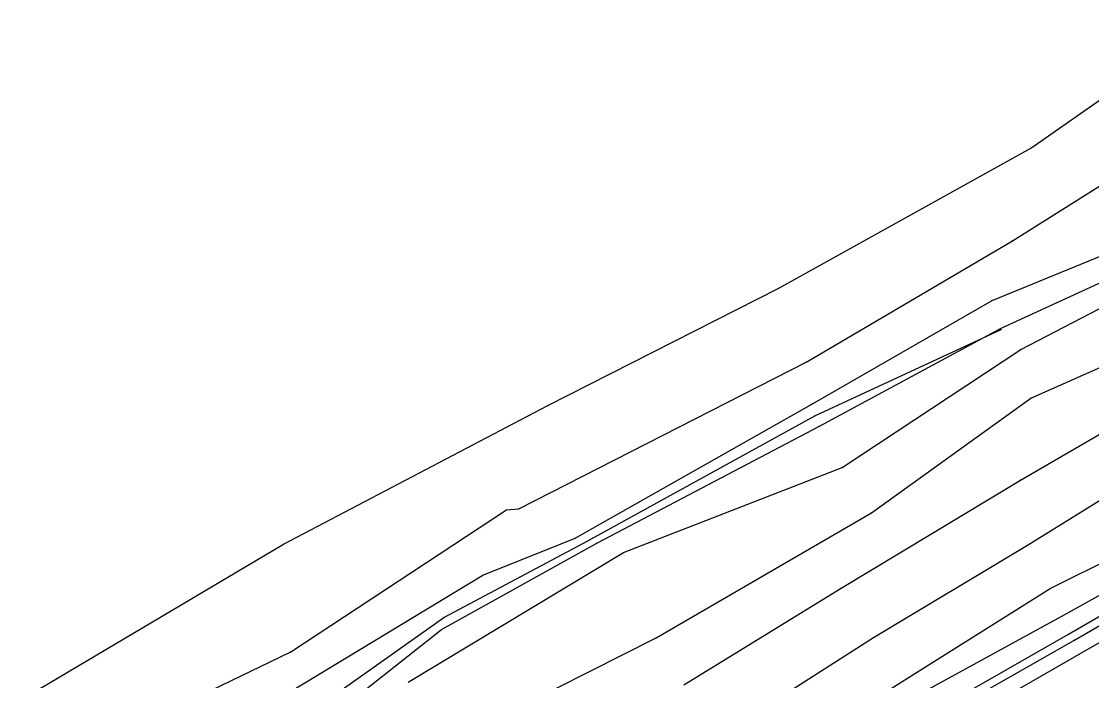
# Model space of a CAD drawing. Extents: x 1419505 to 1434054, y 1956910 to 1968644.
# Drawn here: x 1420192.3 to 1420594.1, y 1957542.8 to 1957790.1 of the extents above; entities that cross this region are included whole.
import ezdxf

# ---------------------------------------------------------------- set-up
doc = ezdxf.new("R2010")
doc.units = 0
for name, color, linetype in [('S_BREAKLINE', 7, 'Continuous'), ('S_DITCHLINE', 7, 'Continuous'), ('S_EDGE_PAVEMENT', 7, 'Continuous'), ('S_GRD_PT_SYM', 7, 'Continuous'), ('S_RDW_PT_SYM', 7, 'Continuous'), ('S_SHOULDER', 7, 'Continuous')]:
    doc.layers.add(name, color=color, linetype=linetype)

msp = doc.modelspace()

# ---------------------------------------------------------------- linework, layer by layer
at = {"layer": 'S_BREAKLINE'}
for p, q in [((1420571.2731, 1957742.5241), (1420639.2325, 1957790.1201)), ((1420564.3636, 1957707.8288), (1420634.7682, 1957752.0597)), ((1420476.653, 1957689.9917), (1420571.2731, 1957742.5241)), ((1420487.1216, 1957662.3969), (1420564.3636, 1957707.8288)), ((1420556.7121, 1957685.4324), (1420605.1263, 1957705.2286)), ((1420389.9914, 1957646.0268), (1420476.653, 1957689.9917)), ((1420567.4698, 1957667.0672), (1420603.5202, 1957685.7924)), ((1420489.2468, 1957646.6669), (1420556.7121, 1957685.4324)), ((1420500.4095, 1957622.6983), (1420567.4698, 1957667.0672)), ((1420379.0887, 1957607.2583), (1420487.1216, 1957662.3969)), ((1420571.2251, 1957648.772), (1420603.5812, 1957663.0639)), ((1420290.752, 1957593.9905), (1420389.9914, 1957646.0268)), ((1420400.219, 1957596.2616), (1420489.2468, 1957646.6669)), ((1420511.5132, 1957605.7812), (1420571.2251, 1957648.772)), ((1420567.3678, 1957618.048), (1420607.7344, 1957641.4435)), ((1420418.3802, 1957590.8533), (1420500.4095, 1957622.6983)), ((1420500.0875, 1957577.4944), (1420567.3678, 1957618.048)), ((1420570.022, 1957593.6544), (1420598.7138, 1957611.3936)), ((1420293.4111, 1957553.6049), (1420374.4644, 1957606.9023)), ((1420374.4644, 1957606.9023), (1420379.0887, 1957607.2583)), ((1420430.621, 1957558.8422), (1420511.5132, 1957605.7812)), ((1420578.5285, 1957577.3094), (1420622.8144, 1957599.4568)), ((1420192.3036, 1957535.6307), (1420290.752, 1957593.9905)), ((1420365.5308, 1957582.2917), (1420400.219, 1957596.2616)), ((1420512.2663, 1957558.9042), (1420570.022, 1957593.6544)), ((1420337.512, 1957542.1811), (1420418.3802, 1957590.8533)), ((1420582.9688, 1957566.8997), (1420629.6118, 1957593.1894)), ((1420585.467, 1957560.2123), (1420631.534, 1957586.927)), ((1420293.3101, 1957538.7059), (1420365.5308, 1957582.2917)), ((1420440.9487, 1957541.147), (1420500.0875, 1957577.4944)), ((1420523.993, 1957543.0132), (1420578.5285, 1957577.3094)), ((1420528.7223, 1957537.3228), (1420582.9688, 1957566.8997)), ((1420336.8469, 1957511.6521), (1420430.621, 1957558.8422)), ((1420453.1484, 1957521.3868), (1420512.2663, 1957558.9042)), ((1420539.463, 1957533.9656), (1420585.467, 1957560.2123)), ((1420207.9006, 1957512.3842), (1420293.4111, 1957553.6049)), ((1420459.9679, 1957502.9656), (1420523.993, 1957543.0132))]:
    msp.add_line(p, q, dxfattribs=at)
at = {"layer": 'S_DITCHLINE'}
for p, q in [((1420559.9023, 1957674.8817), (1420602.9021, 1957694.609)), ((1420490.4839, 1957642.2726), (1420560.1394, 1957674.5797)), ((1420491.967, 1957638.2723), (1420559.9023, 1957674.8817)), ((1420405.0013, 1957595.2705), (1420490.4839, 1957642.2726)), ((1420408.3155, 1957594.3065), (1420491.967, 1957638.2723)), ((1420350.0148, 1957561.9554), (1420408.3155, 1957594.3065)), ((1420350.8378, 1957566.4497), (1420405.0013, 1957595.2705)), ((1420293.3431, 1957525.8091), (1420350.8378, 1957566.4497)), ((1420294.0512, 1957517.8655), (1420350.0148, 1957561.9554))]:
    msp.add_line(p, q, dxfattribs=at)
at = {"layer": 'S_EDGE_PAVEMENT'}
for p, q in [((1420589.4702, 1957552.7048), (1420635.8292, 1957579.3985)), ((1420543.8053, 1957526.5091), (1420589.4702, 1957552.7048))]:
    msp.add_line(p, q, dxfattribs=at)
at = {"layer": 'S_GRD_PT_SYM'}
for points in [[(1420571.2731, 1957742.5241), (1420571.2731, 1957742.5741), (1420571.2731, 1957742.5241), (1420571.2231, 1957742.5241), (1420571.2731, 1957742.5241), (1420571.2731, 1957742.4741), (1420571.2731, 1957742.5241), (1420571.3231, 1957742.5241)], [(1420564.3636, 1957707.8288), (1420564.3636, 1957707.8788), (1420564.3636, 1957707.8288), (1420564.3136, 1957707.8288), (1420564.3636, 1957707.8288), (1420564.3636, 1957707.7788), (1420564.3636, 1957707.8288), (1420564.4136, 1957707.8288)], [(1420476.653, 1957689.9917), (1420476.653, 1957690.0417), (1420476.653, 1957689.9917), (1420476.603, 1957689.9917), (1420476.653, 1957689.9917), (1420476.653, 1957689.9417), (1420476.653, 1957689.9917), (1420476.703, 1957689.9917)], [(1420556.7121, 1957685.4324), (1420556.7121, 1957685.4824), (1420556.7121, 1957685.4324), (1420556.6621, 1957685.4324), (1420556.7121, 1957685.4324), (1420556.7121, 1957685.3824), (1420556.7121, 1957685.4324), (1420556.7621, 1957685.4324)], [(1420559.9023, 1957674.8817), (1420559.9023, 1957674.9317), (1420559.9023, 1957674.8817), (1420559.8523, 1957674.8817), (1420559.9023, 1957674.8817), (1420559.9023, 1957674.8317), (1420559.9023, 1957674.8817), (1420559.9523, 1957674.8817)], [(1420560.1394, 1957674.5797), (1420560.1394, 1957674.6297), (1420560.1394, 1957674.5797), (1420560.0894, 1957674.5797), (1420560.1394, 1957674.5797), (1420560.1394, 1957674.5297), (1420560.1394, 1957674.5797), (1420560.1894, 1957674.5797)], [(1420567.4698, 1957667.0672), (1420567.4698, 1957667.1172), (1420567.4698, 1957667.0672), (1420567.4198, 1957667.0672), (1420567.4698, 1957667.0672), (1420567.4698, 1957667.0172), (1420567.4698, 1957667.0672), (1420567.5198, 1957667.0672)], [(1420487.1216, 1957662.3969), (1420487.1216, 1957662.4469), (1420487.1216, 1957662.3969), (1420487.0716, 1957662.3969), (1420487.1216, 1957662.3969), (1420487.1216, 1957662.3469), (1420487.1216, 1957662.3969), (1420487.1716, 1957662.3969)], [(1420389.9914, 1957646.0268), (1420389.9914, 1957646.0768), (1420389.9914, 1957646.0268), (1420389.9414, 1957646.0268), (1420389.9914, 1957646.0268), (1420389.9914, 1957645.9768), (1420389.9914, 1957646.0268), (1420390.0414, 1957646.0268)], [(1420489.2468, 1957646.6669), (1420489.2468, 1957646.7169), (1420489.2468, 1957646.6669), (1420489.1968, 1957646.6669), (1420489.2468, 1957646.6669), (1420489.2468, 1957646.6169), (1420489.2468, 1957646.6669), (1420489.2968, 1957646.6669)], [(1420571.2251, 1957648.772), (1420571.2251, 1957648.822), (1420571.2251, 1957648.772), (1420571.1751, 1957648.772), (1420571.2251, 1957648.772), (1420571.2251, 1957648.722), (1420571.2251, 1957648.772), (1420571.2751, 1957648.772)], [(1420490.4839, 1957642.2726), (1420490.4839, 1957642.3226), (1420490.4839, 1957642.2726), (1420490.4339, 1957642.2726), (1420490.4839, 1957642.2726), (1420490.4839, 1957642.2226), (1420490.4839, 1957642.2726), (1420490.5339, 1957642.2726)], [(1420491.967, 1957638.2723), (1420491.967, 1957638.3223), (1420491.967, 1957638.2723), (1420491.917, 1957638.2723), (1420491.967, 1957638.2723), (1420491.967, 1957638.2223), (1420491.967, 1957638.2723), (1420492.017, 1957638.2723)], [(1420500.4095, 1957622.6983), (1420500.4095, 1957622.7483), (1420500.4095, 1957622.6983), (1420500.3595, 1957622.6983), (1420500.4095, 1957622.6983), (1420500.4095, 1957622.6483), (1420500.4095, 1957622.6983), (1420500.4595, 1957622.6983)], [(1420567.3678, 1957618.048), (1420567.3678, 1957618.098), (1420567.3678, 1957618.048), (1420567.3178, 1957618.048), (1420567.3678, 1957618.048), (1420567.3678, 1957617.998), (1420567.3678, 1957618.048), (1420567.4178, 1957618.048)], [(1420374.4644, 1957606.9023), (1420374.4644, 1957606.9523), (1420374.4644, 1957606.9023), (1420374.4144, 1957606.9023), (1420374.4644, 1957606.9023), (1420374.4644, 1957606.8523), (1420374.4644, 1957606.9023), (1420374.5144, 1957606.9023)], [(1420379.0887, 1957607.2583), (1420379.0887, 1957607.3083), (1420379.0887, 1957607.2583), (1420379.0387, 1957607.2583), (1420379.0887, 1957607.2583), (1420379.0887, 1957607.2083), (1420379.0887, 1957607.2583), (1420379.1387, 1957607.2583)], [(1420511.5132, 1957605.7812), (1420511.5132, 1957605.8312), (1420511.5132, 1957605.7812), (1420511.4632, 1957605.7812), (1420511.5132, 1957605.7812), (1420511.5132, 1957605.7312), (1420511.5132, 1957605.7812), (1420511.5632, 1957605.7812)], [(1420290.752, 1957593.9905), (1420290.752, 1957594.0405), (1420290.752, 1957593.9905), (1420290.702, 1957593.9905), (1420290.752, 1957593.9905), (1420290.752, 1957593.9405), (1420290.752, 1957593.9905), (1420290.802, 1957593.9905)], [(1420400.219, 1957596.2616), (1420400.219, 1957596.3116), (1420400.219, 1957596.2616), (1420400.169, 1957596.2616), (1420400.219, 1957596.2616), (1420400.219, 1957596.2116), (1420400.219, 1957596.2616), (1420400.269, 1957596.2616)], [(1420405.0013, 1957595.2705), (1420405.0013, 1957595.3205), (1420405.0013, 1957595.2705), (1420404.9513, 1957595.2705), (1420405.0013, 1957595.2705), (1420405.0013, 1957595.2205), (1420405.0013, 1957595.2705), (1420405.0513, 1957595.2705)], [(1420408.3155, 1957594.3065), (1420408.3155, 1957594.3565), (1420408.3155, 1957594.3065), (1420408.2655, 1957594.3065), (1420408.3155, 1957594.3065), (1420408.3155, 1957594.2565), (1420408.3155, 1957594.3065), (1420408.3655, 1957594.3065)], [(1420570.022, 1957593.6544), (1420570.022, 1957593.7044), (1420570.022, 1957593.6544), (1420569.972, 1957593.6544), (1420570.022, 1957593.6544), (1420570.022, 1957593.6044), (1420570.022, 1957593.6544), (1420570.072, 1957593.6544)], [(1420418.3802, 1957590.8533), (1420418.3802, 1957590.9033), (1420418.3802, 1957590.8533), (1420418.3302, 1957590.8533), (1420418.3802, 1957590.8533), (1420418.3802, 1957590.8033), (1420418.3802, 1957590.8533), (1420418.4302, 1957590.8533)], [(1420365.5308, 1957582.2917), (1420365.5308, 1957582.3417), (1420365.5308, 1957582.2917), (1420365.4808, 1957582.2917), (1420365.5308, 1957582.2917), (1420365.5308, 1957582.2417), (1420365.5308, 1957582.2917), (1420365.5808, 1957582.2917)], [(1420500.0875, 1957577.4944), (1420500.0875, 1957577.5444), (1420500.0875, 1957577.4944), (1420500.0375, 1957577.4944), (1420500.0875, 1957577.4944), (1420500.0875, 1957577.4444), (1420500.0875, 1957577.4944), (1420500.1375, 1957577.4944)], [(1420578.5285, 1957577.3094), (1420578.5285, 1957577.3594), (1420578.5285, 1957577.3094), (1420578.4785, 1957577.3094), (1420578.5285, 1957577.3094), (1420578.5285, 1957577.2594), (1420578.5285, 1957577.3094), (1420578.5785, 1957577.3094)], [(1420350.8378, 1957566.4497), (1420350.8378, 1957566.4997), (1420350.8378, 1957566.4497), (1420350.7878, 1957566.4497), (1420350.8378, 1957566.4497), (1420350.8378, 1957566.3997), (1420350.8378, 1957566.4497), (1420350.8878, 1957566.4497)], [(1420582.9688, 1957566.8997), (1420582.9688, 1957566.9497), (1420582.9688, 1957566.8997), (1420582.9188, 1957566.8997), (1420582.9688, 1957566.8997), (1420582.9688, 1957566.8497), (1420582.9688, 1957566.8997), (1420583.0188, 1957566.8997)], [(1420350.0148, 1957561.9554), (1420350.0148, 1957562.0054), (1420350.0148, 1957561.9554), (1420349.9648, 1957561.9554), (1420350.0148, 1957561.9554), (1420350.0148, 1957561.9054), (1420350.0148, 1957561.9554), (1420350.0648, 1957561.9554)], [(1420430.621, 1957558.8422), (1420430.621, 1957558.8922), (1420430.621, 1957558.8422), (1420430.571, 1957558.8422), (1420430.621, 1957558.8422), (1420430.621, 1957558.7922), (1420430.621, 1957558.8422), (1420430.671, 1957558.8422)], [(1420512.2663, 1957558.9042), (1420512.2663, 1957558.9542), (1420512.2663, 1957558.9042), (1420512.2163, 1957558.9042), (1420512.2663, 1957558.9042), (1420512.2663, 1957558.8542), (1420512.2663, 1957558.9042), (1420512.3163, 1957558.9042)], [(1420585.467, 1957560.2123), (1420585.467, 1957560.2623), (1420585.467, 1957560.2123), (1420585.417, 1957560.2123), (1420585.467, 1957560.2123), (1420585.467, 1957560.1623), (1420585.467, 1957560.2123), (1420585.517, 1957560.2123)], [(1420293.4111, 1957553.6049), (1420293.4111, 1957553.6549), (1420293.4111, 1957553.6049), (1420293.3611, 1957553.6049), (1420293.4111, 1957553.6049), (1420293.4111, 1957553.5549), (1420293.4111, 1957553.6049), (1420293.4611, 1957553.6049)], [(1420523.993, 1957543.0132), (1420523.993, 1957543.0632), (1420523.993, 1957543.0132), (1420523.943, 1957543.0132), (1420523.993, 1957543.0132), (1420523.993, 1957542.9632), (1420523.993, 1957543.0132), (1420524.043, 1957543.0132)]]:
    msp.add_lwpolyline(points, dxfattribs=at)
at = {"layer": 'S_RDW_PT_SYM'}
for points in [[(1420587.3941, 1957557.7871), (1420587.3941, 1957557.8371), (1420587.3941, 1957557.7871), (1420587.3441, 1957557.7871), (1420587.3941, 1957557.7871), (1420587.3941, 1957557.7371), (1420587.3941, 1957557.7871), (1420587.4441, 1957557.7871)], [(1420589.4702, 1957552.7048), (1420589.4702, 1957552.7548), (1420589.4702, 1957552.7048), (1420589.4202, 1957552.7048), (1420589.4702, 1957552.7048), (1420589.4702, 1957552.6548), (1420589.4702, 1957552.7048), (1420589.5202, 1957552.7048)]]:
    msp.add_lwpolyline(points, dxfattribs=at)
at = {"layer": 'S_SHOULDER'}
for p, q in [((1420587.3941, 1957557.7871), (1420633.1061, 1957584.6139)), ((1420540.9201, 1957531.4744), (1420587.3941, 1957557.7871))]:
    msp.add_line(p, q, dxfattribs=at)

doc.saveas('drawing.dxf')
